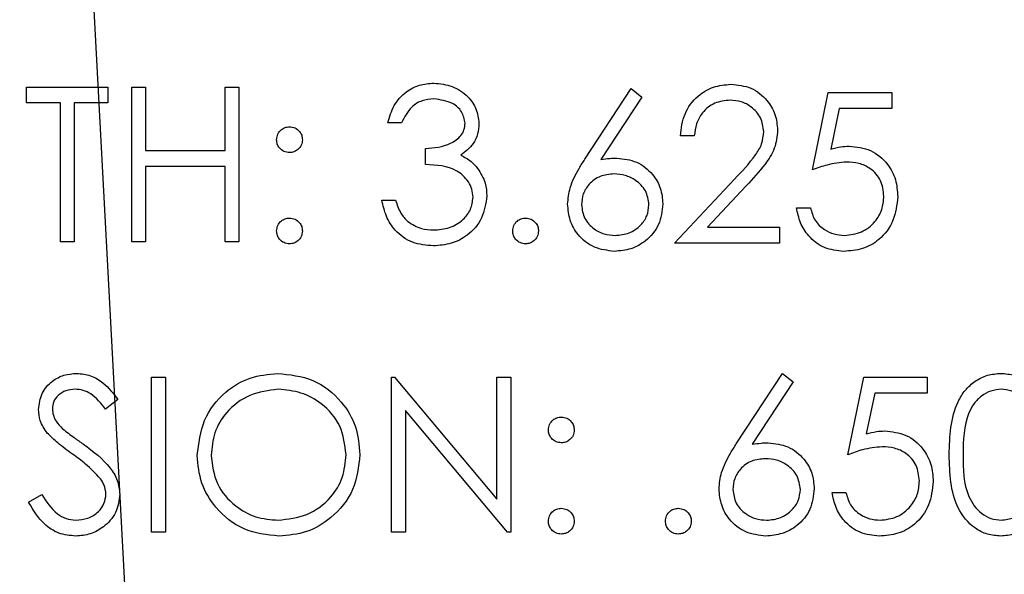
# Model space of a CAD drawing. Header units: inches. Extents: x 1802 to 2468, y -208 to -72.
# Tile 334 of 595: x 2078.04 to 2078.804, y -96.843 to -96.413. Entities that reach past the tile are written whole.
import ezdxf

# ---------------------------------------------------------------- set-up
doc = ezdxf.new("R2010")
doc.units = ezdxf.units.IN
doc.header["$LTSCALE"] = 0.5
doc.header["$MEASUREMENT"] = 0
for name, color, linetype in [('DSS-M-S', 53, 'Continuous'), ('DST-M-S', 53, 'Continuous'), ('SID-M-S', 105, 'Continuous')]:
    doc.layers.add(name, color=color, linetype=linetype)

msp = doc.modelspace()

# ---------------------------------------------------------------- linework, layer by layer
at = {"layer": 'DSS-M-S', "linetype": 'Continuous', "lineweight": 25}
for p, q in [((2078.04579, -96.46569), (2078.10886, -96.46569)), ((2078.04579, -96.478), (2078.04579, -96.46569)), ((2078.10886, -96.46569), (2078.10886, -96.478)), ((2078.12732, -96.46569), (2078.13809, -96.46569)), ((2078.12732, -96.58569), (2078.12732, -96.46569)), ((2078.13809, -96.46569), (2078.13809, -96.51492)), ((2078.19963, -96.46569), (2078.2104, -96.46569)), ((2078.19963, -96.51492), (2078.19963, -96.46569)), ((2078.2104, -96.46569), (2078.2104, -96.58569)), ((2078.07194, -96.478), (2078.04579, -96.478)), ((2078.07194, -96.58569), (2078.07194, -96.478)), ((2078.08271, -96.478), (2078.08271, -96.58569)), ((2078.10886, -96.478), (2078.08271, -96.478)), ((2078.33656, -96.49339), (2078.32579, -96.49339)), ((2078.35502, -96.52569), (2078.35502, -96.51339)), ((2078.13809, -96.51492), (2078.19963, -96.51492)), ((2078.13809, -96.52723), (2078.13809, -96.58569)), ((2078.19963, -96.52723), (2078.13809, -96.52723)), ((2078.19963, -96.58569), (2078.19963, -96.52723)), ((2078.32117, -96.55339), (2078.33194, -96.55339)), ((2078.08271, -96.58569), (2078.07194, -96.58569)), ((2078.13809, -96.58569), (2078.12732, -96.58569)), ((2078.2104, -96.58569), (2078.19963, -96.58569)), ((2078.59612, -96.74238), (2078.63194, -96.68762)), ((2078.63194, -96.68762), (2078.64023, -96.69413)), ((2078.14271, -96.69069), (2078.15348, -96.69069)), ((2078.14271, -96.81069), (2078.14271, -96.69069)), ((2078.15348, -96.69069), (2078.15348, -96.81069)), ((2078.32886, -96.69069), (2078.33112, -96.69069)), ((2078.32886, -96.81069), (2078.32886, -96.69069)), ((2078.33112, -96.69069), (2078.4104, -96.78514)), ((2078.4104, -96.69069), (2078.42117, -96.69069)), ((2078.4104, -96.78514), (2078.4104, -96.69069)), ((2078.42117, -96.69069), (2078.42117, -96.81069)), ((2078.64023, -96.69413), (2078.60853, -96.74262)), ((2078.68271, -96.75069), (2078.69502, -96.69069)), ((2078.69502, -96.69069), (2078.74425, -96.69069)), ((2078.74425, -96.69069), (2078.74425, -96.703)), ((2078.70343, -96.703), (2078.69696, -96.73456)), ((2078.74425, -96.703), (2078.70343, -96.703)), ((2078.11656, -96.70793), (2078.10682, -96.71531)), ((2078.41872, -96.81069), (2078.33963, -96.71646)), ((2078.33963, -96.71646), (2078.33963, -96.81069)), ((2078.6704, -96.77992), (2078.68117, -96.77992)), ((2078.04732, -96.78754), (2078.05747, -96.78146)), ((2078.15348, -96.81069), (2078.14271, -96.81069)), ((2078.33963, -96.81069), (2078.32886, -96.81069)), ((2078.42117, -96.81069), (2078.41872, -96.81069))]:
    msp.add_line(p, q, dxfattribs=at)
for points, knots in [([(2078.32579, -96.49339), (2078.32717, -96.48877), (2078.32993, -96.47956), (2078.3391, -96.46936), (2078.35019, -96.4635), (2078.35774, -96.46291), (2078.36151, -96.46262)], [0, 0, 0, 0, 0.280288, 0.55968, 0.779747, 1, 1, 1, 1]), ([(2078.36151, -96.46262), (2078.36637, -96.46314), (2078.37608, -96.46418), (2078.3877, -96.47189), (2078.39508, -96.48236), (2078.39606, -96.48998), (2078.39656, -96.49379)], [0, 0, 0, 0, 0.280085, 0.559868, 0.780099, 1, 1, 1, 1]), ([(2078.36165, -96.47492), (2078.35853, -96.47517), (2078.3523, -96.47567), (2078.34238, -96.48167), (2078.33876, -96.48894), (2078.33656, -96.49339)], [0, 0, 0, 0, 0.280636, 0.560364, 1, 1, 1, 1]), ([(2078.38579, -96.49375), (2078.38518, -96.49061), (2078.38396, -96.4843), (2078.37477, -96.47653), (2078.36662, -96.47553), (2078.36165, -96.47492)], [0, 0, 0, 0, 0.278859, 0.5600742, 1, 1, 1, 1]), ([(2078.23963, -96.50646), (2078.23981, -96.50499), (2078.24018, -96.50205), (2078.24289, -96.49879), (2078.24616, -96.49679), (2078.24848, -96.49657), (2078.24963, -96.49646)], [0, 0, 0, 0, 0.279585, 0.559454, 0.779697, 1, 1, 1, 1]), ([(2078.24963, -96.49646), (2078.25111, -96.49663), (2078.25407, -96.49697), (2078.2573, -96.49972), (2078.25936, -96.50297), (2078.25954, -96.5053), (2078.25963, -96.50646)], [0, 0, 0, 0, 0.279602, 0.559212, 0.779475, 1, 1, 1, 1]), ([(2078.35502, -96.51339), (2078.3618, -96.51276), (2078.37196, -96.51182), (2078.3819, -96.50478), (2078.3853, -96.49881), (2078.38562, -96.49543), (2078.38579, -96.49375)], [0, 0, 0, 0, 0.499418, 0.749016, 0.874544, 1, 1, 1, 1]), ([(2078.39656, -96.49379), (2078.39636, -96.49657), (2078.39597, -96.50211), (2078.39165, -96.51132), (2078.38599, -96.51577), (2078.38254, -96.51848)], [0, 0, 0, 0, 0.280508, 0.560792, 1, 1, 1, 1]), ([(2078.24963, -96.51646), (2078.24816, -96.51629), (2078.2452, -96.51595), (2078.24195, -96.51322), (2078.23994, -96.50994), (2078.23973, -96.50762), (2078.23963, -96.50646)], [0, 0, 0, 0, 0.2796468, 0.5592988, 0.7796148, 1, 1, 1, 1]), ([(2078.25963, -96.50646), (2078.25947, -96.50794), (2078.25914, -96.5109), (2078.25639, -96.51414), (2078.25312, -96.51617), (2078.25079, -96.51637), (2078.24963, -96.51646)], [0, 0, 0, 0, 0.279517, 0.559326, 0.779544, 1, 1, 1, 1]), ([(2078.38254, -96.51848), (2078.38534, -96.51994), (2078.39033, -96.52255), (2078.39395, -96.52683), (2078.39555, -96.52872)], [0, 0, 0, 0, 0.559795, 1, 1, 1, 1]), ([(2078.39194, -96.55108), (2078.39177, -96.54899), (2078.39142, -96.5448), (2078.38768, -96.53723), (2078.37651, -96.52689), (2078.36362, -96.52617), (2078.35502, -96.52569)], [0, 0, 0, 0, 0.125587, 0.251191, 0.500605, 1, 1, 1, 1]), ([(2078.39555, -96.52872), (2078.39785, -96.5324), (2078.40196, -96.53896), (2078.40248, -96.54665), (2078.40271, -96.55004)], [0, 0, 0, 0, 0.559419, 1, 1, 1, 1]), ([(2078.40271, -96.55004), (2078.40185, -96.55593), (2078.40013, -96.56772), (2078.38886, -96.58066), (2078.37514, -96.58769), (2078.36584, -96.58841), (2078.36119, -96.58877)], [0, 0, 0, 0, 0.279304, 0.558838, 0.779277, 1, 1, 1, 1]), ([(2078.36139, -96.57646), (2078.36555, -96.57618), (2078.37386, -96.57563), (2078.38391, -96.5694), (2078.39073, -96.56085), (2078.39154, -96.55433), (2078.39194, -96.55108)], [0, 0, 0, 0, 0.280599, 0.560151, 0.780303, 1, 1, 1, 1]), ([(2078.36119, -96.58877), (2078.35569, -96.58829), (2078.34469, -96.58733), (2078.3317, -96.57811), (2078.32416, -96.56599), (2078.32217, -96.55759), (2078.32117, -96.55339)], [0, 0, 0, 0, 0.279886, 0.558979, 0.779263, 1, 1, 1, 1]), ([(2078.33194, -96.55339), (2078.33304, -96.55687), (2078.335, -96.5631), (2078.3394, -96.56787), (2078.34134, -96.56997)], [0, 0, 0, 0, 0.560694, 1, 1, 1, 1]), ([(2078.23963, -96.57723), (2078.23981, -96.57576), (2078.24016, -96.57281), (2078.24287, -96.56954), (2078.24615, -96.56754), (2078.24847, -96.56733), (2078.24963, -96.56723)], [0, 0, 0, 0, 0.279576, 0.559284, 0.779552, 1, 1, 1, 1]), ([(2078.24963, -96.56723), (2078.25111, -96.5674), (2078.25407, -96.56774), (2078.2573, -96.57049), (2078.25936, -96.57374), (2078.25954, -96.57607), (2078.25963, -96.57723)], [0, 0, 0, 0, 0.279602, 0.559212, 0.779475, 1, 1, 1, 1]), ([(2078.42271, -96.57723), (2078.42288, -96.57576), (2078.42324, -96.57281), (2078.42595, -96.56954), (2078.42923, -96.56754), (2078.43155, -96.56733), (2078.43271, -96.56723)], [0, 0, 0, 0, 0.279576, 0.559284, 0.779552, 1, 1, 1, 1]), ([(2078.43271, -96.56723), (2078.43419, -96.5674), (2078.43715, -96.56774), (2078.44038, -96.57049), (2078.44243, -96.57374), (2078.44262, -96.57607), (2078.44271, -96.57723)], [0, 0, 0, 0, 0.279602, 0.559212, 0.779475, 1, 1, 1, 1]), ([(2078.34134, -96.56997), (2078.34479, -96.57213), (2078.35096, -96.57599), (2078.35819, -96.57632), (2078.36139, -96.57646)], [0, 0, 0, 0, 0.558748, 1, 1, 1, 1]), ([(2078.24963, -96.58723), (2078.24816, -96.58705), (2078.24522, -96.58669), (2078.24196, -96.58397), (2078.23996, -96.5807), (2078.23974, -96.57839), (2078.23963, -96.57723)], [0, 0, 0, 0, 0.279581, 0.559143, 0.779575, 1, 1, 1, 1]), ([(2078.25963, -96.57723), (2078.25946, -96.57871), (2078.25911, -96.58166), (2078.25638, -96.5849), (2078.25311, -96.58692), (2078.25079, -96.58713), (2078.24963, -96.58723)], [0, 0, 0, 0, 0.279469, 0.559358, 0.779674, 1, 1, 1, 1]), ([(2078.43271, -96.58723), (2078.43124, -96.58705), (2078.4283, -96.58669), (2078.42504, -96.58397), (2078.42303, -96.5807), (2078.42282, -96.57839), (2078.42271, -96.57723)], [0, 0, 0, 0, 0.279581, 0.559143, 0.779575, 1, 1, 1, 1]), ([(2078.44271, -96.57723), (2078.44253, -96.57871), (2078.44219, -96.58166), (2078.43945, -96.5849), (2078.43618, -96.58692), (2078.43387, -96.58713), (2078.43271, -96.58723)], [0, 0, 0, 0, 0.279469, 0.559358, 0.779674, 1, 1, 1, 1]), ([(2078.05502, -96.71562), (2078.05554, -96.71136), (2078.05658, -96.70284), (2078.06477, -96.69359), (2078.07457, -96.68847), (2078.08125, -96.6879), (2078.08458, -96.68762)], [0, 0, 0, 0, 0.279553, 0.558798, 0.779378, 1, 1, 1, 1]), ([(2078.08458, -96.68762), (2078.08828, -96.68798), (2078.09567, -96.6887), (2078.10723, -96.69576), (2078.11302, -96.70331), (2078.11656, -96.70793)], [0, 0, 0, 0, 0.27975, 0.559501, 1, 1, 1, 1]), ([(2078.17809, -96.75122), (2078.1792, -96.74196), (2078.18142, -96.72345), (2078.19784, -96.70236), (2078.21857, -96.68979), (2078.23313, -96.68834), (2078.2404, -96.68762)], [0, 0, 0, 0, 0.279731, 0.559327, 0.77968, 1, 1, 1, 1]), ([(2078.2404, -96.68762), (2078.2498, -96.6886), (2078.26861, -96.69058), (2078.28963, -96.70761), (2078.3024, -96.72851), (2078.30363, -96.74327), (2078.30425, -96.75065)], [0, 0, 0, 0, 0.279767, 0.559358, 0.779571, 1, 1, 1, 1]), ([(2078.76117, -96.75074), (2078.76164, -96.73641), (2078.76222, -96.71848), (2078.7734, -96.70045), (2078.78119, -96.69329), (2078.79077, -96.68847), (2078.79778, -96.6879), (2078.80129, -96.68762)], [0, 0, 0, 0, 0.498702, 0.624177, 0.749467, 0.874745, 1, 1, 1, 1]), ([(2078.80129, -96.68762), (2078.80482, -96.6879), (2078.81189, -96.68846), (2078.82476, -96.69473), (2078.84098, -96.71475), (2078.84202, -96.73634), (2078.84271, -96.75074)], [0, 0, 0, 0, 0.1256, 0.251197, 0.500581, 1, 1, 1, 1]), ([(2078.08338, -96.69992), (2078.08095, -96.70011), (2078.07608, -96.70049), (2078.07022, -96.70423), (2078.06637, -96.70937), (2078.06598, -96.7132), (2078.06579, -96.71512)], [0, 0, 0, 0, 0.280274, 0.559931, 0.77992, 1, 1, 1, 1]), ([(2078.10682, -96.71531), (2078.10343, -96.71096), (2078.0987, -96.7049), (2078.08982, -96.70041), (2078.08553, -96.70009), (2078.08338, -96.69992)], [0, 0, 0, 0, 0.5598185, 0.7798479, 1, 1, 1, 1]), ([(2078.24093, -96.69992), (2078.23336, -96.70091), (2078.2182, -96.70288), (2078.20087, -96.71624), (2078.1905, -96.73324), (2078.18941, -96.7452), (2078.18886, -96.75117)], [0, 0, 0, 0, 0.279627, 0.55935, 0.77963, 1, 1, 1, 1]), ([(2078.29348, -96.75062), (2078.29256, -96.743), (2078.29071, -96.72777), (2078.27611, -96.71124), (2078.25882, -96.70169), (2078.24689, -96.70051), (2078.24093, -96.69992)], [0, 0, 0, 0, 0.279468, 0.55887, 0.779516, 1, 1, 1, 1]), ([(2078.80165, -96.69992), (2078.7989, -96.7002), (2078.7934, -96.70075), (2078.7861, -96.70497), (2078.78028, -96.71087), (2078.77234, -96.72548), (2078.77212, -96.73949), (2078.77194, -96.75069)], [0, 0, 0, 0, 0.1251388, 0.2504182, 0.3755189, 0.5008471, 1, 1, 1, 1]), ([(2078.83194, -96.75069), (2078.8315, -96.73955), (2078.83083, -96.72286), (2078.8196, -96.70637), (2078.80989, -96.70079), (2078.8044, -96.70021), (2078.80165, -96.69992)], [0, 0, 0, 0, 0.5000715, 0.7490206, 0.8745985, 1, 1, 1, 1]), ([(2078.06172, -96.73389), (2078.05961, -96.73078), (2078.05583, -96.72522), (2078.05527, -96.71855), (2078.05502, -96.71562)], [0, 0, 0, 0, 0.55984, 1, 1, 1, 1]), ([(2078.06579, -96.71512), (2078.06593, -96.71679), (2078.06621, -96.72014), (2078.06881, -96.72566), (2078.07184, -96.72874), (2078.07369, -96.73062)], [0, 0, 0, 0, 0.279946, 0.559774, 1, 1, 1, 1]), ([(2078.4504, -96.73146), (2078.45058, -96.72999), (2078.45095, -96.72705), (2078.45366, -96.72379), (2078.45693, -96.72179), (2078.45925, -96.72157), (2078.4604, -96.72146)], [0, 0, 0, 0, 0.279585, 0.559454, 0.779697, 1, 1, 1, 1]), ([(2078.4604, -96.72146), (2078.46188, -96.72163), (2078.46484, -96.72197), (2078.46807, -96.72472), (2078.47013, -96.72797), (2078.47031, -96.7303), (2078.4704, -96.73146)], [0, 0, 0, 0, 0.279602, 0.559212, 0.779475, 1, 1, 1, 1]), ([(2078.08139, -96.75021), (2078.07747, -96.74745), (2078.07049, -96.74251), (2078.0644, -96.73652), (2078.06172, -96.73389)], [0, 0, 0, 0, 0.5604127, 1, 1, 1, 1]), ([(2078.07369, -96.73062), (2078.07665, -96.73292), (2078.08194, -96.73702), (2078.08742, -96.74087), (2078.08982, -96.74257)], [0, 0, 0, 0, 0.559906, 1, 1, 1, 1]), ([(2078.4604, -96.74146), (2078.45893, -96.74129), (2078.45597, -96.74095), (2078.45272, -96.73822), (2078.45071, -96.73494), (2078.4505, -96.73262), (2078.4504, -96.73146)], [0, 0, 0, 0, 0.279647, 0.559299, 0.779615, 1, 1, 1, 1]), ([(2078.4704, -96.73146), (2078.47024, -96.73294), (2078.46991, -96.7359), (2078.46715, -96.73914), (2078.46389, -96.74117), (2078.46156, -96.74137), (2078.4604, -96.74146)], [0, 0, 0, 0, 0.2795175, 0.5593264, 0.7795441, 1, 1, 1, 1]), ([(2078.69696, -96.73456), (2078.69956, -96.73385), (2078.70419, -96.73257), (2078.70899, -96.73234), (2078.7111, -96.73223)], [0, 0, 0, 0, 0.560064, 1, 1, 1, 1]), ([(2078.7111, -96.73223), (2078.71684, -96.73284), (2078.72831, -96.73406), (2078.74092, -96.74486), (2078.74795, -96.758), (2078.74856, -96.76699), (2078.74886, -96.77149)], [0, 0, 0, 0, 0.2796881, 0.5590255, 0.7792916, 1, 1, 1, 1]), ([(2078.08982, -96.74257), (2078.09735, -96.74814), (2078.10782, -96.7559), (2078.11675, -96.77034), (2078.11764, -96.77765), (2078.11809, -96.78129)], [0, 0, 0, 0, 0.560115, 0.780284, 1, 1, 1, 1]), ([(2078.58271, -96.77723), (2078.58313, -96.77294), (2078.58383, -96.76587), (2078.58764, -96.75672), (2078.5916, -96.74939), (2078.59462, -96.74471), (2078.59612, -96.74238)], [0, 0, 0, 0, 0.3393742, 0.5594856, 0.7797313, 1, 1, 1, 1]), ([(2078.60853, -96.74262), (2078.61083, -96.74225), (2078.61495, -96.74161), (2078.61912, -96.74151), (2078.62095, -96.74146)], [0, 0, 0, 0, 0.55991, 1, 1, 1, 1]), ([(2078.62095, -96.74146), (2078.62621, -96.74206), (2078.63673, -96.74326), (2078.64843, -96.75289), (2078.65551, -96.76462), (2078.65621, -96.77288), (2078.65656, -96.77702)], [0, 0, 0, 0, 0.279638, 0.559326, 0.779527, 1, 1, 1, 1]), ([(2078.10302, -96.76935), (2078.09932, -96.76539), (2078.09271, -96.75832), (2078.08485, -96.75269), (2078.08139, -96.75021)], [0, 0, 0, 0, 0.559496, 1, 1, 1, 1]), ([(2078.24093, -96.80146), (2078.24855, -96.80059), (2078.26379, -96.79886), (2078.28144, -96.78572), (2078.29182, -96.76861), (2078.29293, -96.75662), (2078.29348, -96.75062)], [0, 0, 0, 0, 0.27983, 0.559389, 0.779654, 1, 1, 1, 1]), ([(2078.30425, -96.75065), (2078.30319, -96.75996), (2078.30108, -96.77858), (2078.28399, -96.79922), (2078.2633, -96.8119), (2078.24868, -96.81315), (2078.24136, -96.81377)], [0, 0, 0, 0, 0.27963, 0.559343, 0.779597, 1, 1, 1, 1]), ([(2078.70915, -96.74454), (2078.70407, -96.74507), (2078.69498, -96.74601), (2078.68646, -96.74926), (2078.68271, -96.75069)], [0, 0, 0, 0, 0.559416, 1, 1, 1, 1]), ([(2078.73809, -96.77103), (2078.73765, -96.76688), (2078.73676, -96.75858), (2078.72868, -96.74957), (2078.7189, -96.7451), (2078.7124, -96.74473), (2078.70915, -96.74454)], [0, 0, 0, 0, 0.279539, 0.558617, 0.779047, 1, 1, 1, 1]), ([(2078.80129, -96.81377), (2078.79779, -96.81349), (2078.79078, -96.81292), (2078.77804, -96.80663), (2078.76228, -96.78647), (2078.76161, -96.76504), (2078.76117, -96.75074)], [0, 0, 0, 0, 0.125551, 0.25109, 0.50025, 1, 1, 1, 1]), ([(2078.77194, -96.75069), (2078.77203, -96.76191), (2078.77216, -96.77871), (2078.78368, -96.79509), (2078.79342, -96.80058), (2078.79891, -96.80117), (2078.80165, -96.80146)], [0, 0, 0, 0, 0.500291, 0.749086, 0.874606, 1, 1, 1, 1]), ([(2078.84271, -96.75074), (2078.84204, -96.76514), (2078.84103, -96.78674), (2078.82472, -96.80663), (2078.81188, -96.81291), (2078.80482, -96.81348), (2078.80129, -96.81377)], [0, 0, 0, 0, 0.499407, 0.748743, 0.874372, 1, 1, 1, 1]), ([(2078.24136, -96.81377), (2078.23206, -96.81274), (2078.21347, -96.81068), (2078.19278, -96.79372), (2078.18003, -96.77312), (2078.17874, -96.75852), (2078.17809, -96.75122)], [0, 0, 0, 0, 0.279663, 0.559354, 0.779636, 1, 1, 1, 1]), ([(2078.18886, -96.75117), (2078.18978, -96.75874), (2078.19162, -96.77387), (2078.20612, -96.79018), (2078.22312, -96.8), (2078.23499, -96.80098), (2078.24093, -96.80146)], [0, 0, 0, 0, 0.279416, 0.559077, 0.779478, 1, 1, 1, 1]), ([(2078.61869, -96.75377), (2078.61504, -96.75408), (2078.60774, -96.75471), (2078.59935, -96.76103), (2078.59426, -96.76908), (2078.59374, -96.7748), (2078.59348, -96.77766)], [0, 0, 0, 0, 0.280127, 0.559515, 0.779719, 1, 1, 1, 1]), ([(2078.64579, -96.77766), (2078.64523, -96.7739), (2078.64412, -96.76637), (2078.63625, -96.75878), (2078.62757, -96.7544), (2078.62165, -96.75398), (2078.61869, -96.75377)], [0, 0, 0, 0, 0.278754, 0.558605, 0.779147, 1, 1, 1, 1]), ([(2078.10732, -96.78113), (2078.10703, -96.77874), (2078.1065, -96.77446), (2078.10409, -96.77091), (2078.10302, -96.76935)], [0, 0, 0, 0, 0.55899, 1, 1, 1, 1]), ([(2078.74886, -96.77149), (2078.74816, -96.77771), (2078.74676, -96.79015), (2078.73598, -96.80463), (2078.72172, -96.81265), (2078.71192, -96.8134), (2078.70701, -96.81377)], [0, 0, 0, 0, 0.2798641, 0.559271, 0.7794235, 1, 1, 1, 1]), ([(2078.70764, -96.80146), (2078.71213, -96.80094), (2078.72113, -96.79988), (2078.73115, -96.79168), (2078.73725, -96.78164), (2078.73781, -96.77457), (2078.73809, -96.77103)], [0, 0, 0, 0, 0.279617, 0.559357, 0.779559, 1, 1, 1, 1]), ([(2078.08381, -96.80146), (2078.08704, -96.80114), (2078.09349, -96.80049), (2078.10137, -96.79564), (2078.10637, -96.78873), (2078.10701, -96.78366), (2078.10732, -96.78113)], [0, 0, 0, 0, 0.280276, 0.560148, 0.780153, 1, 1, 1, 1]), ([(2078.11809, -96.78129), (2078.11742, -96.7862), (2078.11608, -96.79603), (2078.10649, -96.80649), (2078.0954, -96.81283), (2078.08768, -96.81346), (2078.08381, -96.81377)], [0, 0, 0, 0, 0.279183, 0.559085, 0.779446, 1, 1, 1, 1]), ([(2078.61906, -96.81377), (2078.61369, -96.81313), (2078.60295, -96.81184), (2078.59083, -96.80209), (2078.58396, -96.78987), (2078.58313, -96.78144), (2078.58271, -96.77723)], [0, 0, 0, 0, 0.27967, 0.559085, 0.779558, 1, 1, 1, 1]), ([(2078.59348, -96.77766), (2078.59399, -96.78135), (2078.59502, -96.78873), (2078.60251, -96.79635), (2078.61095, -96.8008), (2078.61674, -96.80124), (2078.61963, -96.80146)], [0, 0, 0, 0, 0.279059, 0.55882, 0.779303, 1, 1, 1, 1]), ([(2078.65656, -96.77702), (2078.65594, -96.78251), (2078.6547, -96.79349), (2078.64445, -96.80565), (2078.63196, -96.81256), (2078.62336, -96.81337), (2078.61906, -96.81377)], [0, 0, 0, 0, 0.279631, 0.55896, 0.779478, 1, 1, 1, 1]), ([(2078.61963, -96.80146), (2078.62332, -96.80109), (2078.63069, -96.80036), (2078.63924, -96.79421), (2078.64488, -96.78635), (2078.64548, -96.78056), (2078.64579, -96.77766)], [0, 0, 0, 0, 0.280018, 0.559853, 0.779987, 1, 1, 1, 1]), ([(2078.70701, -96.81377), (2078.70187, -96.81324), (2078.69158, -96.81219), (2078.67995, -96.80301), (2078.67276, -96.79181), (2078.67119, -96.78389), (2078.6704, -96.77992)], [0, 0, 0, 0, 0.2796245, 0.5590192, 0.7793803, 1, 1, 1, 1]), ([(2078.68117, -96.77992), (2078.6821, -96.78331), (2078.68395, -96.79008), (2078.69128, -96.79694), (2078.69945, -96.80076), (2078.70491, -96.80123), (2078.70764, -96.80146)], [0, 0, 0, 0, 0.28005, 0.559166, 0.779583, 1, 1, 1, 1]), ([(2078.80165, -96.80146), (2078.80493, -96.80105), (2078.81149, -96.80023), (2078.82162, -96.79338), (2078.82521, -96.78561), (2078.8274, -96.78086)], [0, 0, 0, 0, 0.280257, 0.560781, 1, 1, 1, 1]), ([(2078.08381, -96.81377), (2078.07937, -96.81333), (2078.0705, -96.81244), (2078.05682, -96.80339), (2078.05093, -96.79356), (2078.04732, -96.78754)], [0, 0, 0, 0, 0.27988, 0.559666, 1, 1, 1, 1]), ([(2078.05747, -96.78146), (2078.06103, -96.78694), (2078.06601, -96.79458), (2078.07617, -96.80067), (2078.08127, -96.8012), (2078.08381, -96.80146)], [0, 0, 0, 0, 0.559321, 0.779782, 1, 1, 1, 1]), ([(2078.4504, -96.80223), (2078.45058, -96.80076), (2078.45093, -96.79781), (2078.45364, -96.79454), (2078.45692, -96.79254), (2078.45924, -96.79233), (2078.4604, -96.79223)], [0, 0, 0, 0, 0.279576, 0.559284, 0.779552, 1, 1, 1, 1]), ([(2078.4604, -96.79223), (2078.46188, -96.7924), (2078.46484, -96.79274), (2078.46807, -96.79549), (2078.47013, -96.79874), (2078.47031, -96.80107), (2078.4704, -96.80223)], [0, 0, 0, 0, 0.279602, 0.559212, 0.779475, 1, 1, 1, 1]), ([(2078.54117, -96.80223), (2078.54135, -96.80076), (2078.5417, -96.79781), (2078.54441, -96.79454), (2078.54769, -96.79254), (2078.55001, -96.79233), (2078.55117, -96.79223)], [0, 0, 0, 0, 0.2795762, 0.5592837, 0.7795524, 1, 1, 1, 1]), ([(2078.55117, -96.79223), (2078.55265, -96.7924), (2078.55561, -96.79274), (2078.55884, -96.79549), (2078.56089, -96.79874), (2078.56108, -96.80107), (2078.56117, -96.80223)], [0, 0, 0, 0, 0.279602, 0.559212, 0.779475, 1, 1, 1, 1]), ([(2078.4604, -96.81223), (2078.45893, -96.81205), (2078.45599, -96.81169), (2078.45273, -96.80897), (2078.45072, -96.8057), (2078.45051, -96.80339), (2078.4504, -96.80223)], [0, 0, 0, 0, 0.279581, 0.559143, 0.779575, 1, 1, 1, 1]), ([(2078.4704, -96.80223), (2078.47023, -96.80371), (2078.46988, -96.80666), (2078.46715, -96.8099), (2078.46388, -96.81192), (2078.46156, -96.81213), (2078.4604, -96.81223)], [0, 0, 0, 0, 0.279469, 0.559358, 0.779674, 1, 1, 1, 1]), ([(2078.55117, -96.81223), (2078.5497, -96.81205), (2078.54676, -96.81169), (2078.5435, -96.80897), (2078.54149, -96.8057), (2078.54128, -96.80339), (2078.54117, -96.80223)], [0, 0, 0, 0, 0.279581, 0.559143, 0.779575, 1, 1, 1, 1]), ([(2078.56117, -96.80223), (2078.561, -96.80371), (2078.56065, -96.80666), (2078.55792, -96.8099), (2078.55464, -96.81192), (2078.55233, -96.81213), (2078.55117, -96.81223)], [0, 0, 0, 0, 0.2794691, 0.5593578, 0.7796739, 1, 1, 1, 1])]:
    msp.add_open_spline(points, degree=3, knots=knots, dxfattribs=at)
at = {"layer": 'DST-M-S', "linetype": 'Continuous', "lineweight": 25}
for p, q in [((2078.47871, -96.52164), (2078.51453, -96.46688)), ((2078.51453, -96.46688), (2078.52282, -96.47339)), ((2078.52282, -96.47339), (2078.49112, -96.52188)), ((2078.65516, -96.52996), (2078.66747, -96.46996)), ((2078.66747, -96.46996), (2078.7167, -96.46996)), ((2078.7167, -96.46996), (2078.7167, -96.48226)), ((2078.67588, -96.48226), (2078.66941, -96.51383)), ((2078.7167, -96.48226), (2078.67588, -96.48226)), ((2078.56354, -96.50354), (2078.55277, -96.50354)), ((2078.54816, -96.58662), (2078.5947, -96.53695)), ((2078.60388, -96.54227), (2078.57386, -96.57431)), ((2078.64285, -96.55919), (2078.65362, -96.55919)), ((2078.57386, -96.57431), (2078.6297, -96.57431)), ((2078.6297, -96.57431), (2078.6297, -96.58662)), ((2078.6297, -96.58662), (2078.54816, -96.58662))]:
    msp.add_line(p, q, dxfattribs=at)
for points, knots in [([(2078.55277, -96.50354), (2078.55347, -96.49771), (2078.55487, -96.48605), (2078.56511, -96.47272), (2078.57814, -96.46472), (2078.58732, -96.46393), (2078.59191, -96.46354)], [0, 0, 0, 0, 0.280029, 0.559515, 0.779668, 1, 1, 1, 1]), ([(2078.59191, -96.46354), (2078.59726, -96.46404), (2078.60795, -96.46504), (2078.61983, -96.47481), (2078.62703, -96.48667), (2078.62778, -96.49503), (2078.62816, -96.49921)], [0, 0, 0, 0, 0.2798903, 0.5592237, 0.7795824, 1, 1, 1, 1]), ([(2078.59136, -96.47585), (2078.58726, -96.47627), (2078.57907, -96.4771), (2078.56981, -96.48459), (2078.56482, -96.49398), (2078.56397, -96.50035), (2078.56354, -96.50354)], [0, 0, 0, 0, 0.279699, 0.558847, 0.779176, 1, 1, 1, 1]), ([(2078.61739, -96.50018), (2078.61689, -96.49647), (2078.61588, -96.48904), (2078.60855, -96.48118), (2078.60011, -96.47652), (2078.59428, -96.47607), (2078.59136, -96.47585)], [0, 0, 0, 0, 0.279126, 0.558978, 0.77935, 1, 1, 1, 1]), ([(2078.5947, -96.53695), (2078.60046, -96.53103), (2078.60847, -96.52278), (2078.61642, -96.50998), (2078.61707, -96.50344), (2078.61739, -96.50018)], [0, 0, 0, 0, 0.560717, 0.780532, 1, 1, 1, 1]), ([(2078.62816, -96.49921), (2078.62767, -96.50397), (2078.6267, -96.5135), (2078.6171, -96.52789), (2078.6089, -96.53681), (2078.60388, -96.54227)], [0, 0, 0, 0, 0.279288, 0.559154, 1, 1, 1, 1]), ([(2078.66941, -96.51383), (2078.67201, -96.51311), (2078.67664, -96.51184), (2078.68144, -96.5116), (2078.68355, -96.5115)], [0, 0, 0, 0, 0.560064, 1, 1, 1, 1]), ([(2078.68355, -96.5115), (2078.68929, -96.5121), (2078.70076, -96.51332), (2078.71337, -96.52412), (2078.7204, -96.53726), (2078.72101, -96.54625), (2078.72131, -96.55075)], [0, 0, 0, 0, 0.279688, 0.559025, 0.779292, 1, 1, 1, 1]), ([(2078.4653, -96.5565), (2078.46572, -96.55221), (2078.46642, -96.54513), (2078.47023, -96.53598), (2078.47419, -96.52865), (2078.47721, -96.52398), (2078.47871, -96.52164)], [0, 0, 0, 0, 0.339374, 0.559486, 0.779731, 1, 1, 1, 1]), ([(2078.49112, -96.52188), (2078.49342, -96.52152), (2078.49754, -96.52087), (2078.50171, -96.52077), (2078.50355, -96.52073)], [0, 0, 0, 0, 0.55991, 1, 1, 1, 1]), ([(2078.50355, -96.52073), (2078.5088, -96.52133), (2078.51932, -96.52253), (2078.53102, -96.53215), (2078.53811, -96.54389), (2078.5388, -96.55215), (2078.53915, -96.55628)], [0, 0, 0, 0, 0.279638, 0.559326, 0.779527, 1, 1, 1, 1]), ([(2078.6816, -96.5238), (2078.67652, -96.52433), (2078.66743, -96.52527), (2078.65891, -96.52852), (2078.65516, -96.52996)], [0, 0, 0, 0, 0.559416, 1, 1, 1, 1]), ([(2078.71054, -96.55029), (2078.7101, -96.54614), (2078.70921, -96.53784), (2078.70113, -96.52883), (2078.69135, -96.52437), (2078.68485, -96.52399), (2078.6816, -96.5238)], [0, 0, 0, 0, 0.279539, 0.558617, 0.779047, 1, 1, 1, 1]), ([(2078.50129, -96.53303), (2078.49763, -96.53335), (2078.49033, -96.53397), (2078.48194, -96.54029), (2078.47685, -96.54835), (2078.47633, -96.55407), (2078.47607, -96.55693)], [0, 0, 0, 0, 0.280127, 0.559515, 0.779719, 1, 1, 1, 1]), ([(2078.52838, -96.55693), (2078.52782, -96.55317), (2078.52671, -96.54563), (2078.51884, -96.53804), (2078.51016, -96.53366), (2078.50424, -96.53324), (2078.50129, -96.53303)], [0, 0, 0, 0, 0.2787544, 0.558605, 0.7791474, 1, 1, 1, 1]), ([(2078.72131, -96.55075), (2078.72061, -96.55698), (2078.71921, -96.56942), (2078.70843, -96.58389), (2078.69417, -96.59192), (2078.68437, -96.59266), (2078.67946, -96.59303)], [0, 0, 0, 0, 0.279864, 0.559271, 0.779424, 1, 1, 1, 1]), ([(2078.68009, -96.58073), (2078.68458, -96.5802), (2078.69358, -96.57914), (2078.7036, -96.57094), (2078.7097, -96.5609), (2078.71026, -96.55383), (2078.71054, -96.55029)], [0, 0, 0, 0, 0.279617, 0.559357, 0.779559, 1, 1, 1, 1]), ([(2078.50165, -96.59303), (2078.49628, -96.59239), (2078.48555, -96.5911), (2078.47342, -96.58135), (2078.46655, -96.56913), (2078.46572, -96.56071), (2078.4653, -96.5565)], [0, 0, 0, 0, 0.2796696, 0.5590848, 0.7795576, 1, 1, 1, 1]), ([(2078.47607, -96.55693), (2078.47658, -96.56061), (2078.47762, -96.56799), (2078.48511, -96.57561), (2078.49354, -96.58007), (2078.49933, -96.58051), (2078.50222, -96.58073)], [0, 0, 0, 0, 0.279059, 0.55882, 0.779303, 1, 1, 1, 1]), ([(2078.53915, -96.55628), (2078.53853, -96.56177), (2078.53729, -96.57275), (2078.52704, -96.58492), (2078.51455, -96.59182), (2078.50595, -96.59263), (2078.50165, -96.59303)], [0, 0, 0, 0, 0.279631, 0.55896, 0.779478, 1, 1, 1, 1]), ([(2078.50222, -96.58073), (2078.50591, -96.58036), (2078.51328, -96.57962), (2078.52183, -96.57347), (2078.52747, -96.56562), (2078.52807, -96.55982), (2078.52838, -96.55693)], [0, 0, 0, 0, 0.280018, 0.559853, 0.779987, 1, 1, 1, 1]), ([(2078.67946, -96.59303), (2078.67432, -96.59251), (2078.66403, -96.59146), (2078.6524, -96.58227), (2078.64521, -96.57107), (2078.64364, -96.56315), (2078.64285, -96.55919)], [0, 0, 0, 0, 0.279625, 0.559019, 0.77938, 1, 1, 1, 1]), ([(2078.65362, -96.55919), (2078.65455, -96.56258), (2078.6564, -96.56935), (2078.66373, -96.57621), (2078.6719, -96.58003), (2078.67736, -96.58049), (2078.68009, -96.58073)], [0, 0, 0, 0, 0.28005, 0.559166, 0.779583, 1, 1, 1, 1])]:
    msp.add_open_spline(points, degree=3, knots=knots, dxfattribs=at)
at = {"layer": 'SID-M-S'}
msp.add_line((2077.64746, -87.94888), (2078.40393, -102.15191), dxfattribs=at)

doc.saveas('drawing.dxf')
